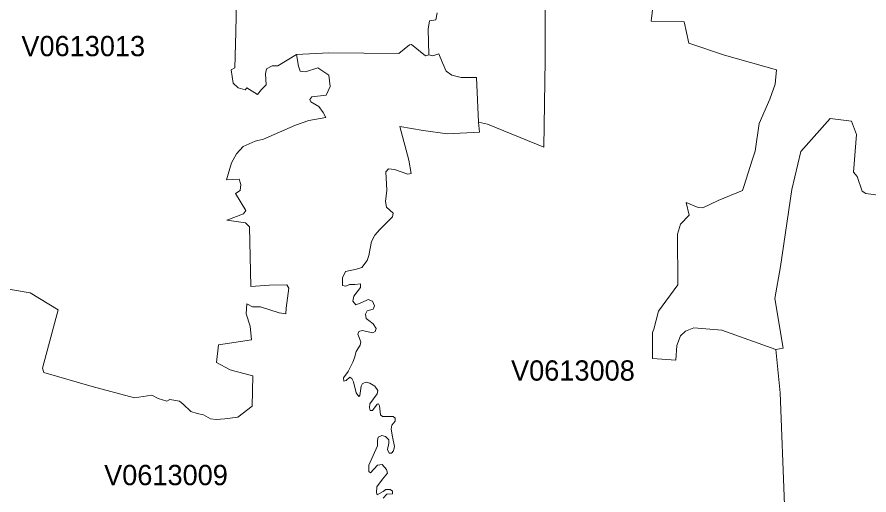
# Model space of a CAD drawing. Extents: x 369010 to 735936, y 6377141 to 6616555.
# Drawn here: x 614415 to 618613, y 6437591 to 6439947 of the extents above; entities that cross this region are included whole.
import ezdxf
from ezdxf.enums import TextEntityAlignment as Align

# ---------------------------------------------------------------- set-up
doc = ezdxf.new("R2010")
doc.units = 0
doc.header["$LTSCALE"] = 40
doc.layers.add('3', color=7, linetype='Continuous', lineweight=13)
doc.layers.add('4', color=7, linetype='Continuous')

msp = doc.modelspace()

# ---------------------------------------------------------------- linework, layer by layer
at = {"layer": '3'}
for points in [[(615502.59, 6440361.36), (615492.99, 6439872.3), (615487.7, 6439695.71), (615470.32, 6439686.27), (615480.58, 6439621.56), (615504.74, 6439598.72), (615539, 6439588.63), (615547.61, 6439598.72), (615600.4, 6439564.46), (615618.94, 6439590.11), (615643.27, 6439612.95), (615638.97, 6439667.24), (615644.76, 6439691.57), (615672.56, 6439705.64), (615699.87, 6439706.8), (615791.73, 6439762.74), (615950.61, 6439770.68), (616296.68, 6439766.71), (616348.32, 6439809.24), (616358.91, 6439811.89), (616427.76, 6439756.12), (616444.81, 6439760.75), (616440.83, 6439886.53), (616447.45, 6439928.9), (616479.23, 6439932.87), (616484.53, 6439967.3)], [(615801.16, 6439704.31), (615791.73, 6439762.74), (615699.87, 6439706.8), (615672.56, 6439705.64), (615644.76, 6439691.57), (615638.97, 6439667.24), (615643.27, 6439612.95), (615618.94, 6439590.11), (615600.4, 6439564.46), (615547.61, 6439598.72), (615539, 6439588.63), (615504.74, 6439598.72), (615480.58, 6439621.56), (615470.32, 6439686.27), (615487.7, 6439695.71), (615492.99, 6439872.3), (615502.59, 6440361.36)], [(617017.78, 6440027.54), (617017.12, 6439734.27), (617011.16, 6439305.12), (616732.45, 6439419.31), (616689.09, 6439427.92), (616693.06, 6439379.59), (616536.33, 6439371.65), (616416.84, 6439387.54), (616300.49, 6439408.06), (616345.67, 6439242.06), (616356.26, 6439175.69), (616340.37, 6439171.72), (616275.33, 6439195.55), (616246.04, 6439198.2), (616231.47, 6439183.64), (616237.43, 6439093.93), (616230.81, 6439036.84), (616236.1, 6439008.86), (616268.05, 6438979.74), (616265.4, 6438962.36), (616203, 6438899.96), (616177.68, 6438872.16), (616161.79, 6438840.22), (616148.55, 6438771.2), (616140.61, 6438747.2), (616113.47, 6438712.45), (616086.99, 6438703.18), (616033.86, 6438692.59), (616019.29, 6438660.64), (616019.29, 6438623.57), (616035.18, 6438620.92), (616052.4, 6438628.87), (616079.04, 6438628.87), (616108.17, 6438631.52), (616108.17, 6438614.3), (616075.07, 6438570.44), (616069.77, 6438546.45), (616084.34, 6438527.91), (616113.47, 6438539.83), (616145.41, 6438554.39), (616166.59, 6438546.45), (616175.86, 6438522.61), (616169.24, 6438506.73), (616140.11, 6438498.62), (616132.17, 6438482.73), (616134.82, 6438461.54), (616148.06, 6438450.79), (616170.57, 6438434.9), (616185.3, 6438412.06), (616180, 6438396.17), (616167.92, 6438389.55), (616114.79, 6438401.47), (616098.9, 6438396.17), (616094.93, 6438382.93), (616109.49, 6438345.69), (616105.52, 6438328.48), (616085.66, 6438297.86), (616077.72, 6438266.08), (616069.77, 6438244.73), (616045.78, 6438199.55), (616023.27, 6438167.77), (616025.91, 6438151.89), (616036.51, 6438154.53), (616055.21, 6438171.75), (616064.48, 6438165.13), (616072.42, 6438149.07), (616086.16, 6438094.46), (616099.56, 6438075.92), (616104.86, 6438081.22), (616110.16, 6438126.4), (616116.78, 6438140.96), (616135.31, 6438147.58), (616152.69, 6438142.29), (616177.85, 6438126.4), (616192.41, 6438106.37), (616189.76, 6438089.16), (616153.85, 6438040), (616151.2, 6438020.14), (616155.34, 6438006.74), (616165.93, 6438006.74), (616189.76, 6438038.68), (616196.38, 6438040), (616200.36, 6438030.74), (616205.65, 6437985.55), (616216.41, 6437977.61), (616268.05, 6437977.61), (616277.48, 6437969.67), (616277.48, 6437954.94), (616261.43, 6437935.07), (616258.78, 6437915.21), (616265.4, 6437876.65), (616274.67, 6437830.15), (616270.7, 6437807.64), (616260.77, 6437796.05), (616248.85, 6437796.05)], [(616484.53, 6439967.3), (616479.23, 6439932.87), (616447.45, 6439928.9), (616440.83, 6439886.53), (616444.81, 6439760.75), (616463.34, 6439755.45), (616493.79, 6439766.05), (616510.68, 6439721.69), (616529.71, 6439680.31), (616557.68, 6439660.29), (616604.02, 6439648.37), (616678.5, 6439648.37), (616689.09, 6439427.92), (616732.45, 6439419.31), (617011.16, 6439305.12), (617017.12, 6439734.27), (617017.78, 6440027.54)], [(618197, 6437542.33), (618174.49, 6438093.46), (618154.46, 6438308.62), (617887.67, 6438403.45), (617749.97, 6438414.71), (617708.76, 6438397.49), (617684.93, 6438374.98), (617666.39, 6438327.15), (617660.93, 6438255.33), (617546.9, 6438263.27), (617545.57, 6438392.2), (617553.52, 6438408.09), (617576.03, 6438497.29), (617671.52, 6438626.22), (617670.03, 6438876.63), (617683.44, 6438925.78), (617727.13, 6438970.96), (617712.57, 6439032.04), (617770.99, 6439008.2), (617794.82, 6439005.55), (617869.3, 6439042.63), (617988.96, 6439091.95), (617998.23, 6439117.1), (618036.79, 6439240.57), (618051.68, 6439285.92), (618071.54, 6439422.79), (618124.67, 6439542.28), (618149.83, 6439616.6), (618157.77, 6439686.77), (617900.25, 6439758.43), (617725.31, 6439818.51), (617701.48, 6439923.11), (617539.78, 6439925.76), (617549.05, 6440008.01)], [(617549.05, 6440008.01), (617539.78, 6439925.76), (617701.48, 6439923.11), (617725.31, 6439818.51), (617900.25, 6439758.43), (618157.77, 6439686.77), (618149.83, 6439616.6), (618124.67, 6439542.28), (618071.54, 6439422.79), (618051.68, 6439285.92), (618036.79, 6439240.57), (617998.23, 6439117.1), (617988.96, 6439091.95), (617869.3, 6439042.63), (617794.82, 6439005.55), (617770.99, 6439008.2), (617712.57, 6439032.04), (617727.13, 6438970.96), (617683.44, 6438925.78), (617670.03, 6438876.63), (617671.52, 6438626.22), (617576.03, 6438497.29), (617553.52, 6438408.09), (617545.57, 6438392.2), (617546.9, 6438263.27), (617660.93, 6438255.33), (617666.39, 6438327.15), (617684.93, 6438374.98), (617708.76, 6438397.49), (617749.97, 6438414.71), (617887.67, 6438403.45), (618154.46, 6438308.62), (618189.71, 6438315.07), (618148.5, 6438560.02), (618176.31, 6438716.58), (618232.58, 6439097.08), (618277.76, 6439284.43), (618421.92, 6439447.45), (618526.85, 6439434.04), (618550.68, 6439367.68), (618536.94, 6439182.64), (618554.15, 6439161.46), (618579.48, 6439088.47), (618596.69, 6439077.71), (618728.1, 6439059.18)], [(616189.76, 6438089.16), (616192.41, 6438106.37), (616177.85, 6438126.4), (616152.69, 6438142.29), (616135.31, 6438147.58), (616116.78, 6438140.96), (616110.16, 6438126.4), (616104.86, 6438081.22), (616099.56, 6438075.92), (616086.16, 6438094.46), (616072.42, 6438149.07), (616064.48, 6438165.13), (616055.21, 6438171.75), (616036.51, 6438154.53), (616025.91, 6438151.89), (616023.27, 6438167.77), (616045.78, 6438199.55), (616069.77, 6438244.73), (616077.72, 6438266.08), (616085.66, 6438297.86), (616105.52, 6438328.48), (616109.49, 6438345.69), (616094.93, 6438382.93), (616098.9, 6438396.17), (616114.79, 6438401.47), (616167.92, 6438389.55), (616180, 6438396.17), (616185.3, 6438412.06), (616170.57, 6438434.9), (616148.06, 6438450.79), (616134.82, 6438461.54), (616132.17, 6438482.73), (616140.11, 6438498.62), (616169.24, 6438506.73), (616175.86, 6438522.61), (616166.59, 6438546.45), (616145.41, 6438554.39), (616113.47, 6438539.83), (616084.34, 6438527.91), (616069.77, 6438546.45), (616075.07, 6438570.44), (616108.17, 6438614.3), (616108.17, 6438631.52), (616079.04, 6438628.87), (616052.4, 6438628.87), (616035.18, 6438620.92), (616019.29, 6438623.57), (616019.29, 6438660.64), (616033.86, 6438692.59), (616086.99, 6438703.18), (616113.47, 6438712.45), (616140.61, 6438747.2), (616148.55, 6438771.2), (616161.79, 6438840.22), (616177.68, 6438872.16), (616203, 6438899.96), (616265.4, 6438962.36), (616268.05, 6438979.74), (616236.1, 6439008.86), (616230.81, 6439036.84), (616237.43, 6439093.93), (616231.47, 6439183.64), (616246.04, 6439198.2), (616275.33, 6439195.55), (616340.37, 6439171.72), (616356.26, 6439175.69), (616345.67, 6439242.06), (616300.49, 6439408.06), (616416.84, 6439387.54), (616536.33, 6439371.65), (616693.06, 6439379.59), (616689.09, 6439427.92), (616678.5, 6439648.37), (616604.02, 6439648.37), (616557.68, 6439660.29), (616529.71, 6439680.31), (616510.68, 6439721.69), (616493.79, 6439766.05), (616463.34, 6439755.45), (616444.81, 6439760.75), (616427.76, 6439756.12), (616358.91, 6439811.89), (616348.32, 6439809.24), (616296.68, 6439766.71), (615950.61, 6439770.68), (615791.73, 6439762.74)], [(615791.73, 6439762.74), (615801.16, 6439704.31), (615809.77, 6439679.65), (615837.07, 6439676.01), (615897.65, 6439697.03), (615950.94, 6439659.63), (615957.56, 6439603.69), (615937.7, 6439561.32), (615867.36, 6439553.37), (615857.93, 6439539.97), (615863.39, 6439529.37), (615901.79, 6439505.54), (615923.14, 6439476.25), (615936.38, 6439452.42), (615852.63, 6439436.69), (615786.27, 6439414.18), (615629.53, 6439345.17), (615588.32, 6439335.74), (615529.9, 6439307.93), (615496.8, 6439273.34), (615470.98, 6439227.99), (615447.15, 6439144.25), (615509.54, 6439148.22), (615517.49, 6439121.74), (615514.84, 6439092.44), (615490.84, 6439076.56), (615542.64, 6438992.81), (615530.73, 6438977.42), (615448.47, 6438945.48), (615540, 6438932.24), (615559.86, 6438912.21), (615566.31, 6438619.1), (615659.32, 6438625.72), (615744.23, 6438627.05), (615753.5, 6438609.67), (615741.58, 6438511.53), (615740.25, 6438483.56), (615706.66, 6438489.02), (615615.13, 6438518.15), (615575.25, 6438518.15), (615547.28, 6438532.88), (615543.31, 6438483.72), (615563.33, 6438422.48), (615569.95, 6438356.12), (615407.92, 6438330.96), (615397.83, 6438243.91), (615465.52, 6438207.99), (615494.81, 6438198.72), (615577.07, 6438178.7), (615573.1, 6438028.58), (615503.09, 6437973.64), (615439.37, 6437965.69), (615396.83, 6437963.05), (615367.71, 6437965.69), (615333.12, 6437985.55), (615302.66, 6437992.17), (615270.72, 6438002.77), (615233.65, 6438038.68), (615216.27, 6438053.24), (615168.27, 6438061.85), (615153.71, 6438053.91), (615111.17, 6438065.82), (615079.4, 6438083.2), (614993, 6438069.8), (614785.13, 6438126.07), (614547.47, 6438195.08), (614540.85, 6438216.43), (614617.14, 6438504.24), (614480.27, 6438587.82), (614354.82, 6438608.51)], [(614354.82, 6438608.51), (614480.27, 6438587.82), (614617.14, 6438504.24), (614540.85, 6438216.43), (614547.47, 6438195.08), (614785.13, 6438126.07), (614993, 6438069.8), (615079.4, 6438083.2), (615111.17, 6438065.82), (615153.71, 6438053.91), (615168.27, 6438061.85), (615216.27, 6438053.24), (615233.65, 6438038.68), (615270.72, 6438002.77), (615302.66, 6437992.17), (615333.12, 6437985.55), (615367.71, 6437965.69), (615396.83, 6437963.05), (615439.37, 6437965.69), (615503.09, 6437973.64), (615573.1, 6438028.58), (615577.07, 6438178.7), (615494.81, 6438198.72), (615465.52, 6438207.99), (615397.83, 6438243.91), (615407.92, 6438330.96), (615569.95, 6438356.12), (615563.33, 6438422.48), (615543.31, 6438483.72), (615547.28, 6438532.88), (615575.25, 6438518.15), (615615.13, 6438518.15), (615706.66, 6438489.02), (615740.25, 6438483.56), (615741.58, 6438511.53), (615753.5, 6438609.67), (615744.23, 6438627.05), (615659.32, 6438625.72), (615566.31, 6438619.1), (615559.86, 6438912.21), (615540, 6438932.24), (615448.47, 6438945.48), (615530.73, 6438977.42), (615542.64, 6438992.81), (615490.84, 6439076.56), (615514.84, 6439092.44), (615517.49, 6439121.74), (615509.54, 6439148.22), (615447.15, 6439144.25), (615470.98, 6439227.99), (615496.8, 6439273.34), (615529.9, 6439307.93), (615588.32, 6439335.74), (615629.53, 6439345.17), (615786.27, 6439414.18), (615852.63, 6439436.69), (615936.38, 6439452.42), (615923.14, 6439476.25), (615901.79, 6439505.54), (615863.39, 6439529.37), (615857.93, 6439539.97), (615867.36, 6439553.37), (615937.7, 6439561.32), (615957.56, 6439603.69), (615950.94, 6439659.63), (615897.65, 6439697.03), (615837.07, 6439676.01), (615809.77, 6439679.65), (615801.16, 6439704.31)], [(618728.1, 6439059.18), (618596.69, 6439077.71), (618579.48, 6439088.47), (618554.15, 6439161.46), (618536.94, 6439182.64), (618550.68, 6439367.68), (618526.85, 6439434.04), (618421.92, 6439447.45), (618277.76, 6439284.43), (618232.58, 6439097.08), (618176.31, 6438716.58), (618148.5, 6438560.02), (618189.71, 6438315.07), (618154.46, 6438308.62), (618174.49, 6438093.46), (618197, 6437542.33)], [(616218.23, 6437575.6), (616236.93, 6437594.14), (616264.74, 6437596.78), (616264.74, 6437610.19), (616254.14, 6437618.13), (616231.47, 6437618.13), (616218.23, 6437607.54), (616189.1, 6437591.49), (616186.45, 6437602.25), (616187.78, 6437630.05), (616215.58, 6437668.61), (616240.9, 6437697.74), (616235.44, 6437716.44), (616214.26, 6437740.28), (616191.75, 6437737.63), (616157.16, 6437700.39), (616149.22, 6437705.69), (616149.22, 6437737.63), (616191.75, 6437833.29), (616190.43, 6437859.77), (616194.4, 6437875.82), (616212.93, 6437883.77), (616230.15, 6437878.47), (616246.2, 6437862.42), (616246.2, 6437846.53), (616240.9, 6437814.75), (616248.85, 6437796.05), (616260.77, 6437796.05), (616270.7, 6437807.64), (616274.67, 6437830.15), (616265.4, 6437876.65), (616258.78, 6437915.21), (616261.43, 6437935.07), (616277.48, 6437954.94), (616277.48, 6437969.67), (616268.05, 6437977.61), (616216.41, 6437977.61), (616205.65, 6437985.55), (616200.36, 6438030.74), (616196.38, 6438040), (616189.76, 6438038.68), (616165.93, 6438006.74), (616155.34, 6438006.74), (616151.2, 6438020.14), (616153.85, 6438040), (616189.76, 6438089.16)], [(616248.85, 6437796.05), (616240.9, 6437814.75), (616246.2, 6437846.53), (616246.2, 6437862.42), (616230.15, 6437878.47), (616212.93, 6437883.77), (616194.4, 6437875.82), (616190.43, 6437859.77), (616191.75, 6437833.29), (616149.22, 6437737.63), (616149.22, 6437705.69), (616157.16, 6437700.39), (616191.75, 6437737.63), (616214.26, 6437740.28), (616235.44, 6437716.44), (616240.9, 6437697.74), (616215.58, 6437668.61), (616187.78, 6437630.05), (616186.45, 6437602.25), (616189.1, 6437591.49), (616218.23, 6437607.54), (616231.47, 6437618.13), (616254.14, 6437618.13), (616264.74, 6437610.19), (616264.74, 6437596.78), (616236.93, 6437594.14), (616218.23, 6437575.6)]]:
    msp.add_lwpolyline(points, dxfattribs=at)

# ---------------------------------------------------------------- texts
at = {"layer": '4'}
for s, p in [('V0613013', (614741.22, 6439753.87)), ('V0613008', (617154.05, 6438154.34)), ('V0613009', (615148.93, 6437639.06))]:
    msp.add_text(s, height=100, dxfattribs=at).set_placement(p, align=Align.CENTER)

doc.saveas('drawing.dxf')
